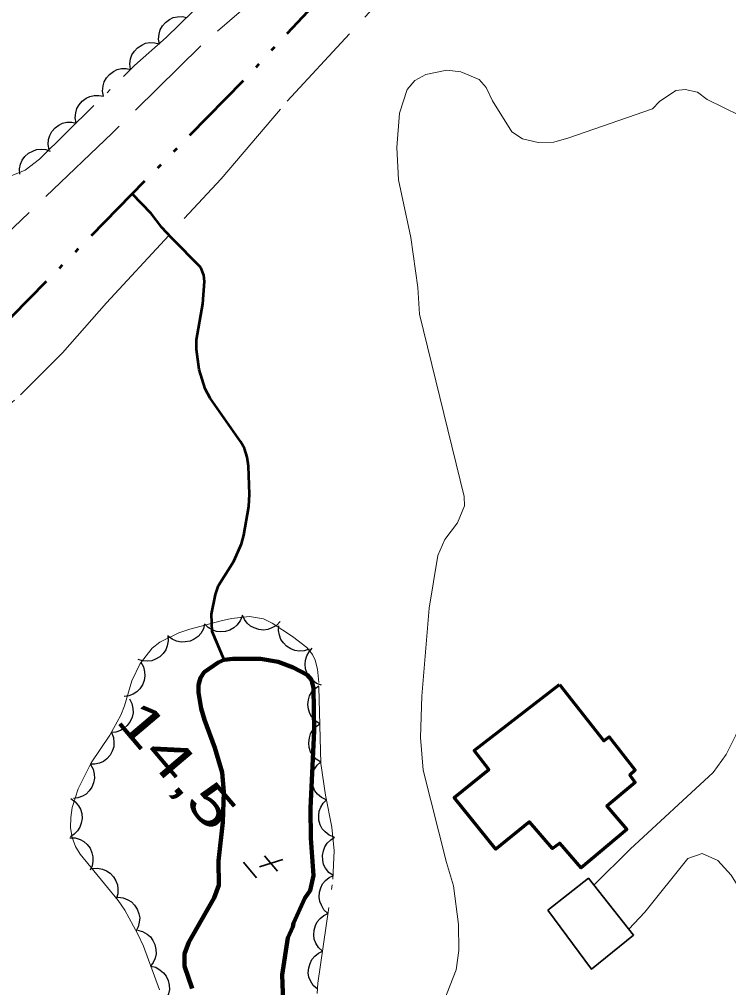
# Model space of a CAD drawing. Extents: x 386081 to 389416, y 5130568 to 5134082.
# Drawn here: x 387416.1 to 387471.8, y 5132147.3 to 5132223.3 of the extents above; entities that cross this region are included whole.
import ezdxf
from ezdxf.enums import TextEntityAlignment as Align

# ---------------------------------------------------------------- set-up
doc = ezdxf.new("R2010")
doc.units = 0
doc.header["$LTSCALE"] = 1.2
for name, pattern in [('DASH_DOUBLE_DOT', [9.2, 5, -1.2, 0.3, -1.2, 0.3, -1.2]), ('DOT_DASHED', [7.7, 5, -1.2, 0.3, -1.2]), ('LONG_DASHED', [7.5, 6, -1.5])]:
    doc.linetypes.add(name, pattern=pattern)
for name, color, linetype, lineweight in [('19', 7, 'Continuous', 13), ('2', 7, 'Continuous', 13), ('3', 7, 'Continuous', 140), ('31', 7, 'Continuous', 70), ('4', 7, 'DASH_DOUBLE_DOT', 53), ('44', 7, 'Continuous', 25)]:
    doc.layers.add(name, color=color, linetype=linetype, lineweight=lineweight)

msp = doc.modelspace()

# ---------------------------------------------------------------- linework, layer by layer
at = {"layer": '19'}
for points in [[(387461.17, 5132155.34), (387464.03, 5132158.17), (387470.54, 5132164.19), (387471.57, 5132165.61), (387472.32, 5132167.13), (387473.69, 5132169.01), (387475.26, 5132170.63), (387477.33, 5132172.22), (387479.44, 5132173.36), (387481.95, 5132174.38), (387484.06, 5132174.8), (387485.56, 5132175.55), (387487.75, 5132176.84)], [(387487.36, 5132148.48), (387480.59, 5132148.71), (387479.03, 5132149.12), (387477.11, 5132149.92), (387475.74, 5132150.95), (387474.19, 5132152.55), (387471.97, 5132156.13), (387470.9, 5132157.28), (387469.69, 5132157.84), (387468.55, 5132157.43), (387465.17, 5132153.23), (387463.91, 5132151.9)]]:
    msp.add_lwpolyline(points, dxfattribs=at)
at = {"layer": '2', "linetype": 'LONG_DASHED'}
for points in [[(387481.34, 5132277.45), (387476.87, 5132272.71), (387474.99, 5132270.37), (387468.38, 5132263.12), (387465.75, 5132258.82), (387464.37, 5132256.73), (387459.5, 5132251.45), (387452.89, 5132244.94), (387448.4, 5132240.03), (387446.91, 5132238.56), (387443.16, 5132233.64), (387439.42, 5132229.47), (387437.05, 5132227.14), (387430.32, 5132221.26), (387423.35, 5132214.39), (387407.78, 5132199.55)], [(387410.21, 5132188.75), (387416.16, 5132193.86), (387419.45, 5132197.15), (387422.9, 5132201.08), (387431.9, 5132210.82), (387437.09, 5132216.91), (387443.94, 5132224.33), (387447.09, 5132227.26), (387451, 5132231.44), (387452.65, 5132233.71), (387460, 5132243.23), (387462.57, 5132246.3)]]:
    msp.add_lwpolyline(points, dxfattribs=at)
at = {"layer": '2'}
for points in [[(387447.36, 5132202.28), (387446.79, 5132206.2), (387445.83, 5132210.75), (387445.7, 5132213.28), (387445.91, 5132215.98), (387446.51, 5132217.83), (387447.12, 5132218.54), (387447.97, 5132219.01), (387449.63, 5132219.34), (387450.74, 5132219.23), (387452.16, 5132218.62), (387452.72, 5132217.98), (387453.21, 5132216.93), (387454.74, 5132214.51), (387455.58, 5132213.95), (387456.81, 5132213.66), (387458.03, 5132213.69), (387459.22, 5132214.03), (387465.79, 5132216.32), (387466.33, 5132216.9), (387467.62, 5132217.76), (387468.34, 5132217.84), (387469.31, 5132217.63), (387470.08, 5132217.05), (387472.64, 5132215.8)], [(387449.43, 5132146.28), (387450.36, 5132148.7), (387450.58, 5132150.21), (387450.54, 5132152.26), (387450.15, 5132155.29), (387449.61, 5132157.12), (387447.77, 5132164.38), (387447.55, 5132166.94), (387447.66, 5132170.18), (387448.24, 5132177.11), (387448.92, 5132181.24), (387449.48, 5132182.5), (387450.46, 5132183.8), (387451.01, 5132185.13), (387450.98, 5132185.88), (387447.47, 5132200.18), (387447.36, 5132202.28)]]:
    msp.add_lwpolyline(points, dxfattribs=at)
at = {"layer": '3', "lineweight": 35}
for p, q in [((387436.75, 5132157.35), (387434.93, 5132156.78)), ((387435.32, 5132157.64), (387436.33, 5132156.45)), ((387433.65, 5132157.14), (387434.69, 5132155.92))]:
    msp.add_line(p, q, dxfattribs=at)
at = {"layer": '31'}
msp.add_lwpolyline([(387458.48, 5132171.11), (387461.96, 5132166.68), (387462.38, 5132167), (387464.43, 5132164.38), (387463.99, 5132163.98), (387464.42, 5132163.4), (387462.2, 5132161.55), (387463.76, 5132159.72), (387460.17, 5132156.7), (387458.5, 5132158.65), (387457.93, 5132158.23), (387456.11, 5132160.32), (387453.48, 5132158.16), (387450.21, 5132162.24), (387452.93, 5132164.43), (387451.77, 5132165.91)], close=True, dxfattribs=at)
at = {"layer": '31', "lineweight": 35}
msp.add_lwpolyline([(387457.56, 5132153.38), (387460.75, 5132155.88), (387464.29, 5132151.42), (387460.98, 5132148.75)], close=True, dxfattribs=at)
at = {"layer": '4'}
for points in [[(387463.62, 5132250.26), (387448.69, 5132234.67), (387433.63, 5132218.51), (387410.89, 5132195.34), (387385.56, 5132171.16)], [(387432.15, 5132173.03), (387431.21, 5132175.26), (387431.15, 5132176.63), (387431.47, 5132178.17), (387431.71, 5132178.88), (387432.9, 5132180.8), (387433.5, 5132182.15), (387433.68, 5132182.82), (387434.08, 5132185.09), (387434.14, 5132186.04), (387434.06, 5132188.26), (387433.94, 5132188.96), (387433.74, 5132189.63), (387433.43, 5132190.19), (387431.05, 5132193.58), (387430.65, 5132194.33), (387430.17, 5132195.84), (387429.96, 5132197.41), (387429.96, 5132198.18), (387430.47, 5132200.99), (387430.61, 5132202.76), (387430.55, 5132203.26), (387430.31, 5132203.84), (387428, 5132206.18), (387427.25, 5132206.99), (387426.4, 5132208.09), (387424.91, 5132209.63)]]:
    msp.add_lwpolyline(points, dxfattribs=at)
at = {"layer": '4', "linetype": 'Continuous', "lineweight": 90}
msp.add_lwpolyline([(387436.8, 5132145.48), (387436.7, 5132148.31), (387437.15, 5132151.2), (387437.53, 5132152.06), (387437.59, 5132152.37), (387438.48, 5132154.33), (387438.9, 5132154.92), (387439.17, 5132156.11), (387438.94, 5132159.04), (387438.91, 5132161.4), (387439.21, 5132167.46), (387439.15, 5132170.82), (387438.99, 5132171.48), (387438.65, 5132171.86), (387437.55, 5132172.43), (387436.39, 5132172.88), (387434.99, 5132173.12), (387432.83, 5132173.13), (387432.15, 5132173.03), (387431.67, 5132172.83), (387430.58, 5132172.07), (387430.28, 5132171.62), (387430.13, 5132171.08), (387430.13, 5132170.48), (387430.34, 5132169.22), (387430.59, 5132168.34), (387431.41, 5132166.13), (387431.98, 5132164.2), (387432.12, 5132162.68), (387432.05, 5132160.28), (387431.71, 5132157.26), (387431.73, 5132155.34), (387431.35, 5132154.34), (387429.36, 5132150.87), (387429.04, 5132149.95), (387429.04, 5132148.97), (387429.64, 5132147.24)], dxfattribs=at)
at = {"layer": '44', "linetype": 'DOT_DASHED', "lineweight": 13}
for points in [[(387415.28, 5132211.01), (387416.52, 5132211.5), (387417.64, 5132212.36), (387425.11, 5132219.71), (387427.6, 5132221.91), (387432.08, 5132226.33)], [(387439.44, 5132146.84), (387439.51, 5132147.65), (387440.68, 5132155.82), (387440.77, 5132158.05), (387440.61, 5132159.91), (387440.1, 5132162.42), (387439.73, 5132164.91), (387439.57, 5132171.25), (387439.47, 5132172.3), (387439.29, 5132173.01), (387439.08, 5132173.46), (387438.64, 5132174.01), (387437.52, 5132174.87), (387435.91, 5132175.92), (387435.24, 5132176.26), (387434.14, 5132176.45), (387432.72, 5132176.29), (387431.91, 5132176.11), (387429.45, 5132175.46), (387428.57, 5132175.15), (387427.08, 5132174.43), (387426.5, 5132173.96), (387425.54, 5132172.76), (387424.88, 5132171.38), (387424.31, 5132169.43), (387424.02, 5132168.7), (387423.17, 5132167.13), (387421.71, 5132164.96), (387420.69, 5132162.92), (387420.21, 5132161.43), (387420.09, 5132160.65), (387420.08, 5132159.84), (387420.21, 5132159.08), (387420.46, 5132158.38), (387420.83, 5132157.79), (387423.83, 5132154.13), (387424.34, 5132153.38), (387425.36, 5132151.5), (387425.8, 5132150.54), (387427.06, 5132147.13)]]:
    msp.add_lwpolyline(points, dxfattribs=at)
at = {"layer": '44'}
for points in [[(387427.06, 5132221.38), (387426.99, 5132221.79), (387427.03, 5132222.19), (387427.11, 5132222.52), (387427.29, 5132222.82), (387427.53, 5132223.1), (387427.84, 5132223.32), (387428.13, 5132223.48), (387428.47, 5132223.55), (387428.85, 5132223.56), (387429.2, 5132223.49)], [(387424.79, 5132219.42), (387424.73, 5132219.84), (387424.8, 5132220.24), (387424.9, 5132220.55), (387425.09, 5132220.85), (387425.35, 5132221.11), (387425.67, 5132221.32), (387425.97, 5132221.46), (387426.31, 5132221.51), (387426.69, 5132221.5), (387427.03, 5132221.41)], [(387422.66, 5132217.3), (387422.59, 5132217.71), (387422.63, 5132218.12), (387422.71, 5132218.44), (387422.89, 5132218.74), (387423.13, 5132219.02), (387423.45, 5132219.24), (387423.73, 5132219.4), (387424.08, 5132219.47), (387424.45, 5132219.48), (387424.8, 5132219.41)], [(387420.53, 5132215.2), (387420.45, 5132215.61), (387420.49, 5132216.01), (387420.58, 5132216.33), (387420.75, 5132216.64), (387420.99, 5132216.92), (387421.31, 5132217.14), (387421.59, 5132217.29), (387421.94, 5132217.36), (387422.31, 5132217.37), (387422.66, 5132217.3)], [(387418.39, 5132213.09), (387418.31, 5132213.51), (387418.36, 5132213.91), (387418.44, 5132214.23), (387418.62, 5132214.53), (387418.86, 5132214.81), (387419.17, 5132215.03), (387419.46, 5132215.19), (387419.8, 5132215.26), (387420.17, 5132215.27), (387420.53, 5132215.2)], [(387416.09, 5132211.17), (387416.07, 5132211.59), (387416.16, 5132211.98), (387416.28, 5132212.29), (387416.49, 5132212.57), (387416.77, 5132212.82), (387417.11, 5132213), (387417.41, 5132213.12), (387417.76, 5132213.15), (387418.13, 5132213.11), (387418.47, 5132213)], [(387433.56, 5132176.48), (387433.41, 5132176.09), (387433.15, 5132175.77), (387432.91, 5132175.54), (387432.6, 5132175.38), (387432.25, 5132175.27), (387431.87, 5132175.25), (387431.54, 5132175.27), (387431.21, 5132175.39), (387430.89, 5132175.58), (387430.63, 5132175.83)], [(387436.54, 5132176.04), (387436.25, 5132175.74), (387435.89, 5132175.54), (387435.58, 5132175.42), (387435.23, 5132175.38), (387434.87, 5132175.42), (387434.5, 5132175.54), (387434.21, 5132175.68), (387433.95, 5132175.92), (387433.73, 5132176.22), (387433.58, 5132176.55)], [(387430.61, 5132175.87), (387430.51, 5132175.47), (387430.3, 5132175.12), (387430.09, 5132174.86), (387429.8, 5132174.67), (387429.46, 5132174.51), (387429.08, 5132174.45), (387428.76, 5132174.43), (387428.41, 5132174.51), (387428.07, 5132174.66), (387427.78, 5132174.87)], [(387438.82, 5132173.87), (387438.43, 5132173.74), (387438.02, 5132173.73), (387437.69, 5132173.76), (387437.37, 5132173.9), (387437.05, 5132174.1), (387436.79, 5132174.38), (387436.6, 5132174.64), (387436.48, 5132174.97), (387436.42, 5132175.34), (387436.44, 5132175.7)], [(387427.72, 5132174.95), (387427.75, 5132174.53), (387427.67, 5132174.13), (387427.56, 5132173.82), (387427.35, 5132173.54), (387427.09, 5132173.28), (387426.75, 5132173.09), (387426.45, 5132172.96), (387426.1, 5132172.93), (387425.73, 5132172.95), (387425.39, 5132173.06)], [(387439.79, 5132171.04), (387439.4, 5132171.19), (387439.07, 5132171.43), (387438.83, 5132171.66), (387438.66, 5132171.97), (387438.54, 5132172.32), (387438.51, 5132172.7), (387438.52, 5132173.02), (387438.63, 5132173.36), (387438.81, 5132173.68), (387439.05, 5132173.95)], [(387425.59, 5132172.85), (387425.8, 5132172.49), (387425.89, 5132172.1), (387425.92, 5132171.77), (387425.86, 5132171.42), (387425.73, 5132171.08), (387425.51, 5132170.77), (387425.29, 5132170.52), (387424.99, 5132170.34), (387424.65, 5132170.2), (387424.29, 5132170.15)], [(387439.65, 5132168.01), (387439.3, 5132168.24), (387439.04, 5132168.54), (387438.86, 5132168.82), (387438.76, 5132169.16), (387438.72, 5132169.53), (387438.77, 5132169.91), (387438.85, 5132170.22), (387439.04, 5132170.52), (387439.28, 5132170.8), (387439.58, 5132171.01)], [(387424.71, 5132169.98), (387424.9, 5132169.61), (387424.98, 5132169.21), (387425, 5132168.88), (387424.91, 5132168.53), (387424.77, 5132168.2), (387424.53, 5132167.89), (387424.3, 5132167.66), (387423.99, 5132167.49), (387423.64, 5132167.37), (387423.28, 5132167.34)], [(387439.73, 5132165.01), (387439.38, 5132165.24), (387439.11, 5132165.55), (387438.93, 5132165.82), (387438.83, 5132166.16), (387438.79, 5132166.53), (387438.85, 5132166.91), (387438.93, 5132167.22), (387439.11, 5132167.52), (387439.36, 5132167.8), (387439.65, 5132168.01)], [(387423.3, 5132167.33), (387423.46, 5132166.94), (387423.49, 5132166.53), (387423.48, 5132166.2), (387423.36, 5132165.87), (387423.19, 5132165.55), (387422.92, 5132165.27), (387422.67, 5132165.06), (387422.35, 5132164.92), (387421.99, 5132164.84), (387421.63, 5132164.84)], [(387440.16, 5132162.04), (387439.78, 5132162.22), (387439.48, 5132162.5), (387439.27, 5132162.75), (387439.13, 5132163.08), (387439.04, 5132163.43), (387439.05, 5132163.82), (387439.09, 5132164.14), (387439.24, 5132164.46), (387439.45, 5132164.77), (387439.72, 5132165.01)], [(387421.64, 5132164.83), (387421.85, 5132164.46), (387421.94, 5132164.07), (387421.96, 5132163.74), (387421.89, 5132163.39), (387421.76, 5132163.05), (387421.53, 5132162.74), (387421.31, 5132162.5), (387421.01, 5132162.32), (387420.66, 5132162.19), (387420.3, 5132162.14)], [(387420.11, 5132162.14), (387420.45, 5132161.9), (387420.7, 5132161.58), (387420.87, 5132161.3), (387420.96, 5132160.96), (387420.99, 5132160.59), (387420.92, 5132160.21), (387420.82, 5132159.9), (387420.63, 5132159.61), (387420.37, 5132159.34), (387420.07, 5132159.14)], [(387440.77, 5132159.11), (387440.39, 5132159.27), (387440.07, 5132159.53), (387439.85, 5132159.77), (387439.69, 5132160.08), (387439.59, 5132160.44), (387439.58, 5132160.82), (387439.6, 5132161.15), (387439.73, 5132161.47), (387439.92, 5132161.79), (387440.18, 5132162.05)], [(387420.03, 5132159.07), (387420.45, 5132159.05), (387420.83, 5132158.92), (387421.13, 5132158.77), (387421.38, 5132158.53), (387421.61, 5132158.24), (387421.75, 5132157.89), (387421.84, 5132157.57), (387421.84, 5132157.22), (387421.77, 5132156.86), (387421.62, 5132156.53)], [(387440.69, 5132156.1), (387440.35, 5132156.35), (387440.11, 5132156.67), (387439.95, 5132156.96), (387439.88, 5132157.3), (387439.86, 5132157.67), (387439.94, 5132158.05), (387440.04, 5132158.36), (387440.24, 5132158.64), (387440.51, 5132158.91), (387440.81, 5132159.1)], [(387421.78, 5132156.64), (387422.19, 5132156.68), (387422.59, 5132156.59), (387422.9, 5132156.48), (387423.19, 5132156.28), (387423.44, 5132156.01), (387423.63, 5132155.68), (387423.77, 5132155.38), (387423.8, 5132155.03), (387423.78, 5132154.66), (387423.68, 5132154.32)], [(387440.29, 5132153.13), (387439.98, 5132153.41), (387439.78, 5132153.76), (387439.65, 5132154.06), (387439.61, 5132154.41), (387439.63, 5132154.78), (387439.74, 5132155.14), (387439.87, 5132155.44), (387440.11, 5132155.7), (387440.4, 5132155.94), (387440.72, 5132156.1)], [(387423.79, 5132154.39), (387424.21, 5132154.35), (387424.58, 5132154.19), (387424.87, 5132154.03), (387425.11, 5132153.77), (387425.31, 5132153.46), (387425.44, 5132153.1), (387425.51, 5132152.78), (387425.48, 5132152.43), (387425.39, 5132152.07), (387425.22, 5132151.75)], [(387439.87, 5132150.16), (387439.56, 5132150.44), (387439.35, 5132150.79), (387439.22, 5132151.09), (387439.18, 5132151.44), (387439.2, 5132151.81), (387439.32, 5132152.17), (387439.45, 5132152.47), (387439.68, 5132152.73), (387439.97, 5132152.97), (387440.29, 5132153.13)], [(387425.33, 5132151.8), (387425.74, 5132151.7), (387426.09, 5132151.49), (387426.35, 5132151.29), (387426.55, 5132151), (387426.71, 5132150.67), (387426.78, 5132150.29), (387426.81, 5132149.96), (387426.73, 5132149.62), (387426.58, 5132149.28), (387426.37, 5132148.99)], [(387439.44, 5132147.19), (387439.13, 5132147.47), (387438.93, 5132147.82), (387438.8, 5132148.12), (387438.75, 5132148.47), (387438.78, 5132148.84), (387438.89, 5132149.2), (387439.02, 5132149.5), (387439.26, 5132149.77), (387439.55, 5132150), (387439.87, 5132150.16)], [(387426.37, 5132148.99), (387426.78, 5132148.89), (387427.13, 5132148.68), (387427.39, 5132148.47), (387427.59, 5132148.19), (387427.75, 5132147.85), (387427.82, 5132147.48), (387427.85, 5132147.15), (387427.77, 5132146.81), (387427.62, 5132146.46), (387427.41, 5132146.17)]]:
    msp.add_lwpolyline(points, dxfattribs=at)

# ---------------------------------------------------------------- texts
at = {"layer": '3', "width": 1.5}
msp.add_text('   14,5', height=3, rotation=310.294, dxfattribs=at).set_placement((387425.699, 5132165.71), align=Align.CENTER)

doc.saveas('drawing.dxf')
